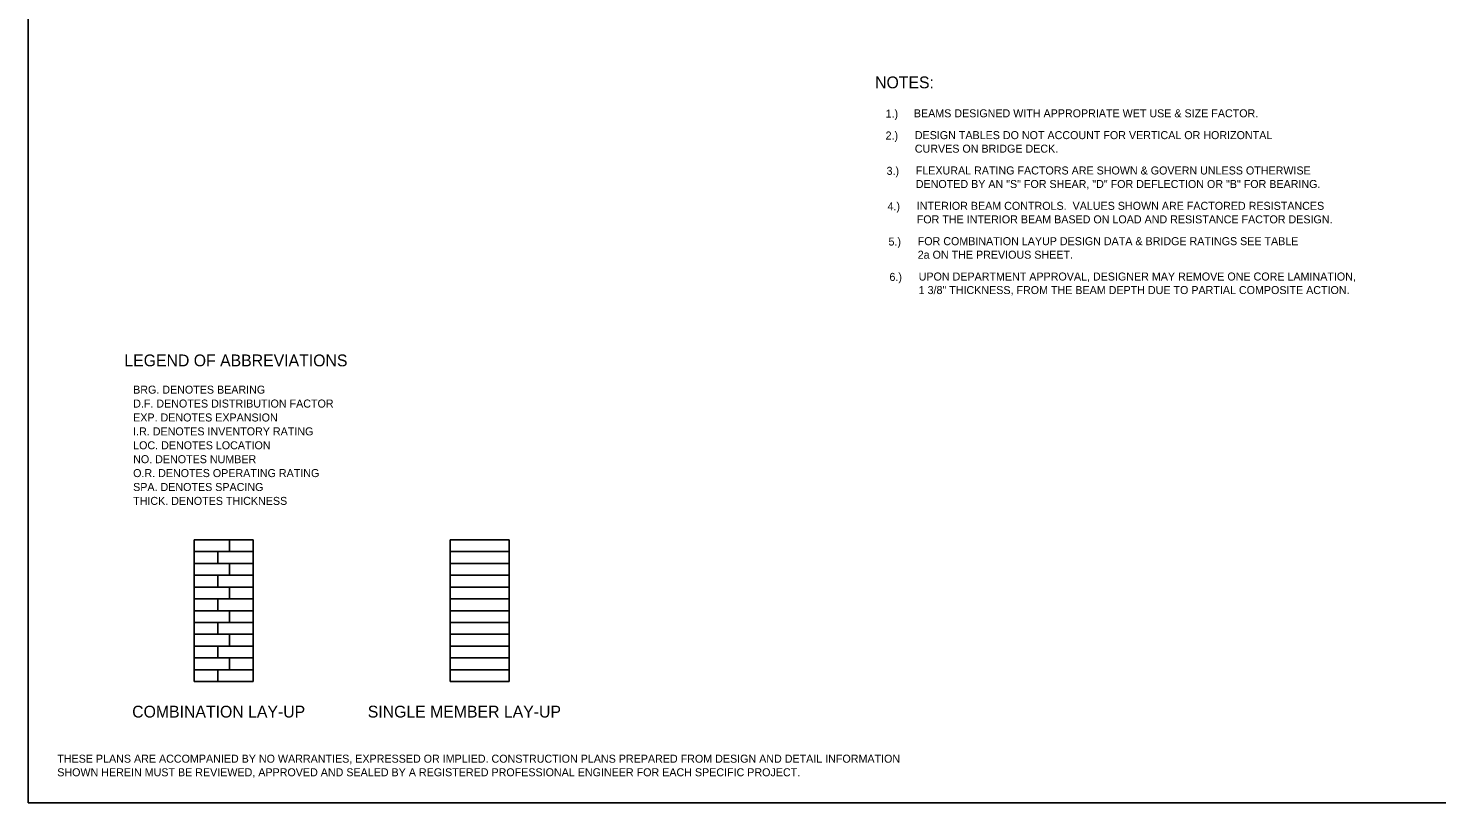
# Model space of a CAD drawing. Extents: x -5022 to -159, y 1126 to 7226.
# Drawn here: x -3800 to -3272, y 4111 to 4401 of the extents above; entities that cross this region are included whole.
import ezdxf

# ---------------------------------------------------------------- set-up
doc = ezdxf.new("R2010")
doc.units = 0
doc.layers.add('2', color=7, linetype='Continuous')

msp = doc.modelspace()

# ---------------------------------------------------------------- linework, layer by layer
at = {"layer": '2'}
for p, q in [((-3800.13, 4674.81), (-3800.13, 4110.81)), ((-3737.97, 4209.35), (-3737.97, 4156.2)), ((-3737.97, 4209.35), (-3715.82, 4209.35)), ((-3724.68, 4209.35), (-3724.68, 4204.92)), ((-3715.82, 4209.35), (-3715.82, 4156.2)), ((-3642.04, 4209.35), (-3642.04, 4156.2)), ((-3642.04, 4209.35), (-3619.9, 4209.35)), ((-3619.9, 4209.35), (-3619.9, 4156.2)), ((-3737.97, 4204.92), (-3715.82, 4204.92)), ((-3729.11, 4204.92), (-3729.11, 4200.49)), ((-3642.04, 4204.92), (-3619.9, 4204.92)), ((-3737.97, 4200.49), (-3715.82, 4200.49)), ((-3724.68, 4200.49), (-3724.68, 4196.06)), ((-3642.04, 4200.49), (-3619.9, 4200.49)), ((-3737.97, 4196.06), (-3715.82, 4196.06)), ((-3737.97, 4191.63), (-3715.82, 4191.63)), ((-3729.11, 4196.06), (-3729.11, 4191.63)), ((-3724.68, 4191.63), (-3724.68, 4187.2)), ((-3642.04, 4196.06), (-3619.9, 4196.06)), ((-3642.04, 4191.63), (-3619.9, 4191.63)), ((-3737.97, 4187.2), (-3715.82, 4187.2)), ((-3729.11, 4187.2), (-3729.11, 4182.77)), ((-3642.04, 4187.2), (-3619.9, 4187.2)), ((-3737.97, 4182.77), (-3715.82, 4182.77)), ((-3724.68, 4182.77), (-3724.68, 4178.34)), ((-3642.04, 4182.77), (-3619.9, 4182.77)), ((-3737.97, 4178.34), (-3715.82, 4178.34)), ((-3729.11, 4178.34), (-3729.11, 4173.91)), ((-3642.04, 4178.34), (-3619.9, 4178.34)), ((-3737.97, 4173.91), (-3715.82, 4173.91)), ((-3724.68, 4173.91), (-3724.68, 4169.48)), ((-3642.04, 4173.91), (-3619.9, 4173.91)), ((-3737.97, 4169.48), (-3715.82, 4169.48)), ((-3729.11, 4169.48), (-3729.11, 4165.05)), ((-3642.04, 4169.48), (-3619.9, 4169.48)), ((-3737.97, 4165.05), (-3715.82, 4165.05)), ((-3737.97, 4160.62), (-3715.82, 4160.62)), ((-3729.11, 4160.62), (-3729.11, 4156.2)), ((-3724.68, 4165.05), (-3724.68, 4160.62)), ((-3642.04, 4165.05), (-3619.9, 4165.05)), ((-3642.04, 4160.62), (-3619.9, 4160.62)), ((-3737.97, 4156.2), (-3715.82, 4156.2)), ((-3642.04, 4156.2), (-3619.9, 4156.2)), ((-3014.13, 4110.81), (-3800.13, 4110.81))]:
    msp.add_line(p, q, dxfattribs=at)

# ---------------------------------------------------------------- texts
for s, height, p in [('NOTES:', 4.429, (-3482.74, 4378.41)), ('1.)', 3, (-3478.8, 4367.42)), ('BEAMS DESIGNED WITH APPROPRIATE WET USE & SIZE FACTOR.', 3.0001, (-3468.21, 4367.55)), ('2.)', 3, (-3478.8, 4359.24)), ('DESIGN TABLES DO NOT ACCOUNT FOR VERTICAL OR HORIZONTAL', 3.0001, (-3467.85, 4359.38)), ('CURVES ON BRIDGE DECK.', 3.0001, (-3467.85, 4354.31)), ('3.)', 3, (-3478.44, 4346)), ('FLEXURAL RATING FACTORS ARE SHOWN & GOVERN UNLESS OTHERWISE', 3.0001, (-3467.49, 4346.14)), ('DENOTED BY AN "S" FOR SHEAR, "D" FOR DEFLECTION OR "B" FOR BEARING.', 3.0001, (-3467.49, 4341.07)), ('4.)', 3, (-3478.08, 4332.76)), ('INTERIOR BEAM CONTROLS.  VALUES SHOWN ARE FACTORED RESISTANCES', 3.0001, (-3467.13, 4332.9)), ('FOR THE INTERIOR BEAM BASED ON LOAD AND RESISTANCE FACTOR DESIGN.', 3.0001, (-3467.13, 4327.83)), ('5.)', 3, (-3477.72, 4319.52)), ('FOR COMBINATION LAYUP DESIGN DATA & BRIDGE RATINGS SEE TABLE', 3.0001, (-3466.77, 4319.66)), ('2a ON THE PREVIOUS SHEET.', 3.0001, (-3466.77, 4314.59)), ('6.)', 3, (-3477.36, 4306.28)), ('UPON DEPARTMENT APPROVAL, DESIGNER MAY REMOVE ONE CORE LAMINATION, ', 3.0001, (-3466.41, 4306.42)), ('1 3/8" THICKNESS, FROM THE BEAM DEPTH DUE TO PARTIAL COMPOSITE ACTION.', 3.0001, (-3466.41, 4301.35)), ('LEGEND OF ABBREVIATIONS', 4.4293, (-3764.08, 4274.29)), ('BRG. DENOTES BEARING', 3.0001, (-3760.79, 4264.05)), ('D.F. DENOTES DISTRIBUTION FACTOR', 3.0001, (-3760.79, 4258.84)), ('EXP. DENOTES EXPANSION', 3.0001, (-3760.79, 4253.63)), ('I.R. DENOTES INVENTORY RATING', 3.0001, (-3760.79, 4248.42)), ('LOC. DENOTES LOCATION', 3.0001, (-3760.79, 4243.21)), ('NO. DENOTES NUMBER', 3.0001, (-3760.79, 4238)), ('O.R. DENOTES OPERATING RATING', 3.0001, (-3760.79, 4232.8)), ('SPA. DENOTES SPACING', 3.0001, (-3760.79, 4227.59)), ('THICK. DENOTES THICKNESS', 3.0001, (-3760.79, 4222.38)), ('COMBINATION LAY-UP', 4.4293, (-3761.15, 4142.74)), ('SINGLE MEMBER LAY-UP', 4.4293, (-3672.87, 4142.74)), ('THESE PLANS ARE ACCOMPANIED BY NO WARRANTIES, EXPRESSED OR IMPLIED. CONSTRUCTION PLANS PREPARED FROM DESIGN AND DETAIL INFORMATION', 3.00008, (-3789.23, 4125.83)), ('SHOWN HEREIN MUST BE REVIEWED, APPROVED AND SEALED BY A REGISTERED PROFESSIONAL ENGINEER FOR EACH SPECIFIC PROJECT.', 3.00008, (-3789.23, 4120.74))]:
    msp.add_text(s, height=height, dxfattribs=at).set_placement(p)

doc.saveas('drawing.dxf')
